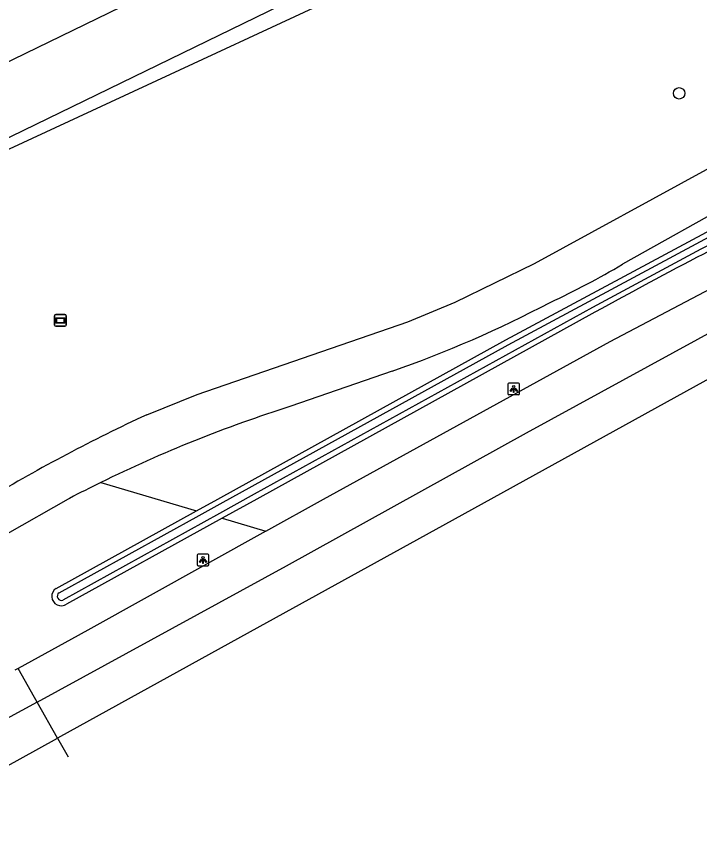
# Model space of a CAD drawing. Extents: x 162722 to 165099, y 384721 to 386283.
# Drawn here: x 163732.6 to 163791.1, y 384721.1 to 384791.4 of the extents above; entities that cross this region are included whole.
import ezdxf

# ---------------------------------------------------------------- set-up
doc = ezdxf.new("R2010")
doc.units = 0
for name, color, linetype in [('IMGEO_Berm_groen', 7, 'Continuous'), ('IMGEO_Boom', 7, 'Continuous'), ('IMGEO_Fietspad_gesloten', 7, 'Continuous'), ('IMGEO_Lichtpunt', 7, 'Continuous'), ('IMGEO_Rijbaan_regionaal_gesloten', 7, 'Continuous'), ('IMGEO_Verkeerseiland_groen', 7, 'Continuous'), ('IMGEO_Verklikker', 7, 'Continuous'), ('IMGEO_Waterloop', 7, 'Continuous')]:
    doc.layers.add(name, color=color, linetype=linetype)

msp = doc.modelspace()

# ---------------------------------------------------------------- linework, layer by layer
at = {"layer": 'IMGEO_Berm_groen'}
for points in [[(163763.146, 384794.457), (163716.594, 384772.834)], [(163748.052, 384748.997), (163749.867, 384750), (163774.529, 384763.632), (163792.532, 384773.297)], [(163782.171, 384766.011), (163753.223, 384750), (163750.241, 384748.35)]]:
    msp.add_lwpolyline(points, dxfattribs=at)
msp.add_arc((163956.32, 384452.007), 359.063, 115.6486, 119.01303, dxfattribs=at)
at = {"layer": 'IMGEO_Boom'}
msp.add_circle((163789.378, 384784.764), 0.489, dxfattribs=at)
at = {"layer": 'IMGEO_Fietspad_gesloten'}
for points in [[(163743.788, 384757.219), (163748.123, 384758.971), (163766.153, 384765.18), (163770.198, 384766.876), (163776.993, 384770.182), (163792.028, 384778.397), (163802.315, 384783.336)], [(163794.436, 384775.654), (163784.534, 384770.125)], [(163764.798, 384760.957), (163756.142, 384757.947)], [(163737.182, 384750.06), (163737.069, 384750), (163731.831, 384747.02), (163726.763, 384744.222)]]:
    msp.add_lwpolyline(points, dxfattribs=at)
for centre, radius, start, end in [((163750.803, 384826.397), 65.607, 294.81463, 300.93998), ((163731.599, 384855.774), 100.461, 289.29678, 297.72511), ((163791.122, 384647.126), 116.21, 107.51776, 116.17962), ((163807.682, 384619.936), 151.424, 114.9583, 120.74148), ((163791.236, 384646.894), 116.469, 116.17975, 117.6523)]:
    msp.add_arc(centre, radius, start, end, dxfattribs=at)
at = {"layer": 'IMGEO_Lichtpunt'}
for p, q in [((163774.716, 384759.845), (163774.716, 384759.038)), ((163774.716, 384759.845), (163774.716, 384759.038)), ((163775.618, 384759.94), (163774.81, 384759.94)), ((163775.618, 384759.94), (163774.81, 384759.94)), ((163775.712, 384759.038), (163775.712, 384759.845)), ((163775.712, 384759.038), (163775.712, 384759.845)), ((163774.81, 384758.944), (163775.618, 384758.944)), ((163774.81, 384758.944), (163775.618, 384758.944)), ((163748.113, 384745.191), (163748.113, 384744.384)), ((163748.113, 384745.191), (163748.113, 384744.384)), ((163749.015, 384745.286), (163748.207, 384745.286)), ((163749.015, 384745.286), (163748.207, 384745.286)), ((163749.109, 384744.384), (163749.109, 384745.191)), ((163749.109, 384744.384), (163749.109, 384745.191)), ((163748.207, 384744.29), (163749.015, 384744.29)), ((163748.207, 384744.29), (163749.015, 384744.29))]:
    msp.add_line(p, q, dxfattribs=at)
for points in [[(163775.09, 384759.509), (163775.129, 384759.481), (163774.941, 384759.219), (163774.903, 384759.246), (163775.09, 384759.509)], [(163775.192, 384759.461), (163775.239, 384759.461), (163775.239, 384759.139), (163775.192, 384759.139), (163775.192, 384759.461)], [(163775.302, 384759.481), (163775.34, 384759.508), (163775.527, 384759.246), (163775.488, 384759.218), (163775.302, 384759.481)], [(163748.487, 384744.855), (163748.526, 384744.827), (163748.338, 384744.565), (163748.3, 384744.592), (163748.487, 384744.855)], [(163748.589, 384744.807), (163748.636, 384744.807), (163748.636, 384744.485), (163748.589, 384744.485), (163748.589, 384744.807)], [(163748.699, 384744.827), (163748.737, 384744.854), (163748.924, 384744.592), (163748.885, 384744.564), (163748.699, 384744.827)]]:
    msp.add_lwpolyline(points, dxfattribs=at)
for centre in [(163775.215, 384759.643), (163748.612, 384744.989)]:
    msp.add_circle(centre, 0.0994, dxfattribs=at)
for centre, start, end in [((163774.81, 384759.845), 90, 180), ((163774.81, 384759.845), 90, 180), ((163775.618, 384759.845), 0, 90), ((163775.618, 384759.845), 0, 90), ((163774.81, 384759.038), 180, 270), ((163774.81, 384759.038), 180, 270), ((163775.618, 384759.038), 270, 0), ((163775.618, 384759.038), 270, 360), ((163748.207, 384745.191), 90, 180), ((163748.207, 384745.191), 90, 180), ((163749.015, 384745.191), 0, 90), ((163749.015, 384745.191), 0, 90), ((163748.207, 384744.384), 180, 270), ((163748.207, 384744.384), 180, 270), ((163749.015, 384744.384), 270, 0), ((163749.015, 384744.384), 270, 360)]:
    msp.add_arc(centre, 0.0946, start, end, dxfattribs=at)
at = {"layer": 'IMGEO_Rijbaan_regionaal_gesloten'}
for points in [[(163734.41, 384732.597), (163755.773, 384744.286), (163776.304, 384755.663), (163818.195, 384778.592), (163828.832, 384784.477), (163832.079, 384786.732)], [(163753.982, 384747.246), (163758.927, 384750), (163783.477, 384763.486), (163794.801, 384769.461), (163802.429, 384773.248), (163822.756, 384782.307), (163832.079, 384786.732)], [(163834.094, 384783.248), (163815.406, 384773.274), (163797.708, 384763.51), (163769.94, 384748.166), (163752.634, 384738.619), (163736.157, 384729.509)], [(163753.982, 384747.246), (163738.744, 384738.76), (163737.356, 384738.002), (163732.778, 384735.485)], [(163732.778, 384735.485), (163732.485, 384735.324)], [(163734.41, 384732.597), (163734.181, 384733.002), (163732.778, 384735.485)], [(163734.41, 384732.597), (163719.207, 384724.346)], [(163736.157, 384729.509), (163734.41, 384732.597)], [(163720.897, 384721.078), (163736.157, 384729.509)], [(163736.157, 384729.509), (163737.053, 384727.92)]]:
    msp.add_lwpolyline(points, dxfattribs=at)
at = {"layer": 'IMGEO_Verkeerseiland_groen'}
for points in [[(163739.851, 384751.415), (163748.052, 384748.997)], [(163736.025, 384742.349), (163748.052, 384748.997)], [(163750.241, 384748.35), (163736.931, 384740.989)], [(163750.241, 384748.35), (163753.982, 384747.246)]]:
    msp.add_lwpolyline(points, dxfattribs=at)
msp.add_arc((163736.476, 384741.668), 0.817, 123.51523, 303.82601, dxfattribs=at)
at = {"layer": 'IMGEO_Verklikker'}
for p, q in [((163735.901, 384764.904), (163735.901, 384765.704)), ((163735.901, 384765.704), (163735.901, 384764.904)), ((163736.001, 384765.804), (163736.791, 384765.804)), ((163736.791, 384765.804), (163736.001, 384765.804)), ((163736.891, 384765.704), (163736.891, 384764.904)), ((163736.891, 384764.904), (163736.891, 384765.704)), ((163736.791, 384764.804), (163736.001, 384764.804)), ((163736.001, 384764.804), (163736.791, 384764.804))]:
    msp.add_line(p, q, dxfattribs=at)
for points in [[(163736.002, 384765.536), (163736.79, 384765.536), (163736.79, 384765.072), (163736.002, 384765.072), (163736.002, 384765.536)], [(163736.067, 384765.471), (163736.067, 384765.137), (163736.725, 384765.137), (163736.725, 384765.471), (163736.067, 384765.471)]]:
    msp.add_lwpolyline(points, dxfattribs=at)
for centre, start, end in [((163736.001, 384765.704), 90, 180), ((163736.001, 384765.704), 90, 180), ((163736.791, 384765.704), 0, 90), ((163736.791, 384765.704), 360, 90), ((163736.001, 384764.904), 180, 270), ((163736.001, 384764.904), 180, 270), ((163736.791, 384764.904), 270, 0), ((163736.791, 384764.904), 270, 0)]:
    msp.add_arc(centre, 0.1, start, end, dxfattribs=at)
at = {"layer": 'IMGEO_Waterloop'}
for points in [[(163736.285, 384741.961), (163748.277, 384748.59), (163750.092, 384749.593), (163774.751, 384763.224), (163792.745, 384772.884), (163800.332, 384776.641), (163808.083, 384780.066), (163820.776, 384785.656), (163834.025, 384792.295), (163845.249, 384798.264), (163914.661, 384836.486), (163949.861, 384856.096), (163974.043, 384869.371), (164000.219, 384883.739), (164013.455, 384890.653), (164022.443, 384895.534), (164051.894, 384910.885), (164065.272, 384917.646)], [(164061.429, 384914.945), (164035.902, 384901.976), (164011.519, 384889.084), (163999.778, 384882.714), (163974.369, 384868.926), (163969.918, 384866.51), (163854.32, 384802.61), (163834.121, 384791.665), (163820.567, 384784.951), (163800.701, 384776.111), (163791.251, 384771.401), (163781.949, 384766.419), (163752.998, 384750.407), (163750.016, 384748.757), (163736.619, 384741.348)], [(163774.325, 384804.43), (163772.845, 384804.876), (163771.045, 384805.122), (163769.123, 384805.067), (163767.868, 384804.834), (163766.557, 384804.434), (163765.56, 384804), (163764.116, 384803.138), (163716.951, 384780.172), (163716.579, 384780.173), (163715.236, 384780.396), (163714.231, 384780.809), (163713.024, 384781.694), (163712.205, 384782.713), (163706.351, 384792.662), (163706.085, 384793.978), (163706.284, 384795.844)], [(163716.445, 384773.436), (163763.61, 384796.402)]]:
    msp.add_lwpolyline(points, dxfattribs=at)
msp.add_arc((163736.478, 384741.669), 0.35, 123.40235, 293.76617, dxfattribs=at)

doc.saveas('drawing.dxf')
